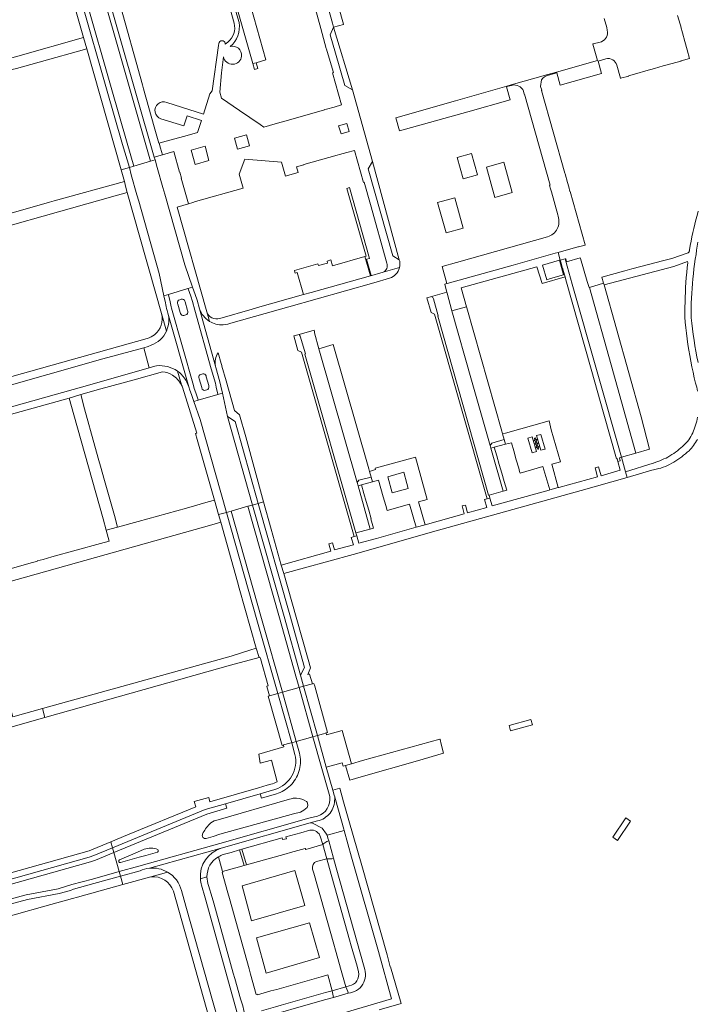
# Model space of a CAD drawing. Extents: x 146402 to 164798, y 455483 to 464134.
# Tile 495 of 575: x 156778 to 157006, y 462753 to 463084. Entities that reach past the tile are written whole.
import ezdxf

# ---------------------------------------------------------------- set-up
doc = ezdxf.new("R2010")
doc.units = 0
doc.header["$LTSCALE"] = 0.2
for name, color, linetype, lineweight in [('B-XX-VH-VERHARDING_ASFALT-GV', 252, 'CONTINUOUS', 18), ('B-XX-VH-VERHARDING_BETONSTRAATSTEEN-GV', 252, 'CONTINUOUS', 18), ('B-XX-VH-VERHARDING_TEGEL-GV', 252, 'CONTINUOUS', 18), ('B-XX-VH-VERHARDING_TEGEL_RUBBER-GV', 252, 'CONTINUOUS', 18)]:
    doc.layers.add(name, color=color, linetype=linetype, lineweight=lineweight)

msp = doc.modelspace()

# ---------------------------------------------------------------- linework, layer by layer
at = {"layer": 'B-XX-VH-VERHARDING_ASFALT-GV'}
for points in [[(156789.715, 463129.77), (156789.734, 463129.696), (156791.616, 463122.483), (156800.626, 463090.212), (156808.979, 463060.911), (156814.368, 463042.164), (156816.614, 463034.489), (156822.175, 463036.124), (156822.171, 463036.137), (156810.297, 463077.675), (156797.401, 463122.868), (156793.505, 463137.931), (156790.725, 463147.446), (156788.505, 463155.468), (156787.955, 463157.391), (156782.217, 463155.767), (156784.187, 463148.81), (156786.972, 463139.004), (156786.992, 463138.932), (156789.696, 463129.844)], [(156889.908, 463060.081), (156883.547, 463081.159), (156882.484, 463078.588), (156884.262, 463072.408), (156887.313, 463061.515)], [(156905.621, 463003.077), (156896.642, 463036.082), (156895.193, 463033.59), (156903.426, 463004.374)], [(156901.044, 462920.689), (156901.532, 462918.992), (156909.08, 462921.04), (156911.27, 462913.33), (156914.24, 462914.14), (156912.01, 462921.85), (156915.01, 462922.7), (156911, 462936.91), (156897.49, 462933.21), (156897.59, 462932.68), (156896.577, 462932.354), (156895.625, 462932.049), (156896.167, 462930.165), (156896.616, 462928.602), (156898.603, 462929.173), (156899.431, 462926.294), (156900.222, 462923.546)], [(156903.23, 462924.93), (156901.72, 462930.3), (156907.1, 462931.78), (156908.128, 462928.054), (156908.59, 462926.38), (156905.646, 462925.584)], [(156871.998, 462859.541), (156870.932, 462863.339), (156865.445, 462882.935), (156854.834, 462920.361), (156849.206, 462918.765), (156859.644, 462881.895), (156866.398, 462857.969)], [(156871.998, 462859.541), (156873.538, 462859.973), (156872.473, 462863.771), (156866.985, 462883.369), (156856.374, 462920.797), (156854.834, 462920.361), (156865.445, 462882.935), (156870.932, 462863.339)], [(156864.858, 462857.537), (156866.398, 462857.969), (156859.644, 462881.895), (156849.206, 462918.765), (156847.667, 462918.329), (156858.104, 462881.46)], [(156876.624, 462843.049), (156871.998, 462859.541), (156866.398, 462857.969), (156871.057, 462841.468)], [(156847.372, 462820.601), (156840.506, 462818.614), (156809.486, 462805.791), (156809.917, 462804.238), (156841.035, 462817.101), (156847.816, 462819.063)], [(156809.917, 462804.238), (156809.486, 462805.791), (156803.122, 462803.16), (156801.56, 462802.62), (156716.19, 462778.597), (156709.411, 462776.691), (156709.838, 462775.149), (156716.623, 462777.057), (156802.038, 462801.092), (156803.69, 462801.663)], [(156709.838, 462775.149), (156711.097, 462770.617), (156718.381, 462772.639), (156725.634, 462774.685), (156751.923, 462782.02), (156753.871, 462782.658), (156757.816, 462783.672), (156759.853, 462784.266), (156769.972, 462787.104), (156771.716, 462787.617), (156780.531, 462790.053), (156791.17, 462792.027), (156795.771, 462793.437), (156802.74, 462795.314), (156811.704, 462797.802), (156809.917, 462804.238), (156803.69, 462801.663), (156802.038, 462801.092), (156716.623, 462777.057)]]:
    msp.add_lwpolyline(points, close=True, dxfattribs=at)
for points in [[(156823.71, 463036.576), (156823.449, 463037.49), (156811.835, 463078.114), (156798.94, 463123.307), (156798.472, 463130.71), (156797.935, 463137.361), (156794.324, 463150.351), (156790.043, 463155.908), (156789.494, 463157.827), (156787.955, 463157.391), (156788.505, 463155.468), (156790.725, 463147.446)], [(156793.505, 463137.931), (156797.401, 463122.868), (156810.297, 463077.675), (156822.171, 463036.137), (156822.175, 463036.124), (156823.71, 463036.576)], [(156799.086, 463089.777), (156807.441, 463060.471), (156812.831, 463041.718), (156815.079, 463034.038), (156816.614, 463034.489), (156814.368, 463042.164), (156808.979, 463060.911), (156800.626, 463090.212)], [(157005.876, 463019.346), (157005.471, 463017.925), (157005.085, 463016.498), (157004.719, 463015.066), (157004.371, 463013.629), (157004.043, 463012.188), (157003.734, 463010.742), (157003.445, 463009.293), (157003.175, 463007.839), (157002.924, 463006.382), (157002.931, 463006.228), (157002.915, 463006.073), (157002.878, 463005.923), (157002.819, 463005.779), (157002.741, 463005.645), (157002.645, 463005.524), (157002.532, 463005.417), (156996.984, 463003.526), (156996.076, 463003.287), (156996.065, 463003.325), (156995.274, 463003.099), (156994.311, 463002.825), (156983.564, 463000), (156981.274, 462999.398), (156973.544, 462997.279), (156974.134, 462995.19), (156974.269, 462994.713), (156997.709, 463000.875), (157002.252, 463002.517), (157002.316, 463002.48), (157002.385, 463002.102), (157002.191, 463000.45), (157002.019, 462998.795), (157001.868, 462997.138), (157001.737, 462995.48), (157001.628, 462993.82), (157001.541, 462992.159), (157001.474, 462990.497), (157001.429, 462988.834), (157001.404, 462987.17), (157001.402, 462985.507), (157001.42, 462983.843), (157001.459, 462982.18), (157001.669, 462980.298), (157001.9, 462978.418), (157002.154, 462976.541), (157002.43, 462974.667), (157002.728, 462972.796), (157003.048, 462970.929), (157003.391, 462969.066), (157003.755, 462967.207), (157004.141, 462965.353), (157004.55, 462963.503), (157004.98, 462961.659), (157005.177, 462961.007), (157005.355, 462960.35), (157005.514, 462959.688), (157005.653, 462959.021)], [(157005.809, 462968.652), (157005.438, 462970.514), (157005.089, 462972.38), (157004.761, 462974.25), (157004.456, 462976.124), (157004.173, 462978.002), (157003.913, 462979.883), (157003.674, 462981.766), (157003.458, 462983.653), (157003.463, 462985.291), (157003.489, 462986.929), (157003.535, 462988.567), (157003.602, 462990.204), (157003.689, 462991.84), (157003.797, 462993.474), (157003.925, 462995.108), (157004.073, 462996.739), (157004.242, 462998.369), (157004.432, 462999.996), (157004.642, 463001.621), (157004.872, 463003.243), (157005.122, 463004.862), (157005.309, 463006.251), (157005.517, 463007.637), (157005.746, 463009.02)], [(156829.221, 462986.791), (156836.551, 462960.875), (156836.87, 462959.868), (156837.384, 462958.388), (156838.175, 462956.118), (156838.209, 462956.022), (156844.741, 462957.866), (156844.72, 462957.965), (156844.209, 462960.327), (156843.925, 462961.718), (156842.562, 462966.521), (156837.063, 462986.171), (156836.265, 462989.061), (156835.683, 462990.887), (156834.753, 462993.354), (156834.725, 462993.436), (156828.216, 462991.483), (156828.242, 462991.363), (156828.78, 462988.954)], [(156843.989, 462967.381), (156838.604, 462986.599), (156837.799, 462989.517), (156837.195, 462991.412), (156836.259, 462993.896), (156834.725, 462993.436), (156834.753, 462993.354), (156835.683, 462990.887), (156836.265, 462989.061), (156837.063, 462986.171), (156842.562, 462966.521), (156843.925, 462961.718), (156844.209, 462960.327), (156844.72, 462957.965), (156844.741, 462957.866), (156846.284, 462958.302), (156845.775, 462960.656), (156845.481, 462962.097), (156844.102, 462966.955)], [(156828.78, 462988.954), (156828.242, 462991.363), (156828.216, 462991.483), (156826.679, 462991.022), (156827.203, 462988.676)], [(156831.968, 462989.689), (156832.495, 462989.816)], [(156833.71, 462989.144), (156833.771, 462988.929), (156834.57, 462986.11)], [(156827.765, 462986.071), (156827.999, 462985.19), (156828.001, 462985.183), (156835.011, 462960.438)], [(156835.011, 462960.438), (156835.016, 462960.422), (156835.018, 462960.415), (156835.352, 462959.363), (156835.873, 462957.863), (156836.666, 462955.586), (156838.209, 462956.022), (156838.175, 462956.118), (156837.384, 462958.388), (156836.87, 462959.868), (156836.551, 462960.875), (156829.221, 462986.791)], [(156832.26, 462985.004), (156832.143, 462985.412), (156831.343, 462988.208), (156831.285, 462988.412)], [(156834.57, 462986.11), (156834.662, 462985.785)], [(156834.003, 462984.557), (156833.344, 462984.414)], [(156742.027, 462951.643), (156743.916, 462944.977), (156753.222, 462947.588), (156753.262, 462947.601), (156769.842, 462952.181), (156802.617, 462961.375), (156821.764, 462966.869), (156819.911, 462973.589), (156806.206, 462969.809), (156751.562, 462954.321)], [(156844.028, 462967.24), (156843.989, 462967.381)], [(156839.39, 462960.082), (156839.339, 462960.26), (156838.525, 462963.107), (156838.399, 462963.547)], [(156839.057, 462964.632), (156839.691, 462964.778)], [(156840.792, 462964.155), (156840.894, 462963.792), (156841.697, 462960.945), (156841.769, 462960.691)], [(156841.032, 462959.419), (156840.593, 462959.285)], [(157005.651, 462950.223), (157005.512, 462949.556), (157005.353, 462948.894), (157005.174, 462948.237), (157004.976, 462947.586), (157004.76, 462946.94), (157004.524, 462946.301), (157004.27, 462945.67), (157003.997, 462945.046), (157003.706, 462944.43), (157003.396, 462943.824), (157003.07, 462943.226), (157002.725, 462942.639), (157002.216, 462942.079), (157001.691, 462941.532), (157001.152, 462941), (157000.599, 462940.482), (157000.033, 462939.98), (156999.453, 462939.492), (156998.861, 462939.02), (156998.256, 462938.564), (156997.639, 462938.124), (156997.011, 462937.701), (156996.372, 462937.295), (156995.722, 462936.905), (156995.062, 462936.534), (156994.37, 462936.257), (156993.67, 462935.969), (156992.941, 462935.67), (156992.316, 462935.41), (156991.638, 462935.145), (156990.916, 462934.875), (156990.757, 462934.829), (156981.507, 462931.925), (156982.064, 462930.029), (156990.356, 462932.467)], [(156991.293, 462932.751), (156991.809, 462932.85), (156992.634, 462933.034), (156993.349, 462933.21), (156994.108, 462933.458), (156994.834, 462933.718), (156995.554, 462934.064), (156996.266, 462934.429), (156996.968, 462934.811), (156997.66, 462935.212), (156998.342, 462935.63), (156999.013, 462936.065), (156999.672, 462936.518), (157000.319, 462936.987), (157000.954, 462937.472), (157001.577, 462937.974), (157002.186, 462938.492), (157002.782, 462939.025), (157003.188, 462939.451), (157003.579, 462939.892), (157003.954, 462940.345), (157004.313, 462940.812), (157004.655, 462941.291), (157004.981, 462941.781), (157005.289, 462942.283), (157005.58, 462942.795)], [(156883.325, 462825.122), (156881.142, 462832.869), (156878.163, 462843.487), (156876.624, 462843.049), (156879.602, 462832.436), (156882.268, 462822.975)], [(156882.268, 462822.975), (156879.602, 462832.436), (156876.624, 462843.049), (156871.057, 462841.468), (156872.167, 462837.539), (156872.306, 462836.86), (156872.404, 462836.174), (156872.461, 462835.484), (156872.476, 462834.791), (156872.45, 462834.099), (156872.383, 462833.409), (156872.274, 462832.725), (156872.124, 462832.049), (156871.934, 462831.382), (156871.705, 462830.728), (156871.436, 462830.09), (156871.13, 462829.468), (156870.788, 462828.866), (156870.409, 462828.285), (156869.997, 462827.729), (156869.552, 462827.198), (156869.076, 462826.694), (156868.571, 462826.22), (156868.038, 462825.777), (156867.48, 462825.367), (156866.898, 462824.991), (156866.295, 462824.651), (156865.672, 462824.347), (156865.032, 462824.082), (156864.386, 462823.857), (156859.42, 462822.421), (156858.976, 462823.958), (156847.372, 462820.601), (156847.816, 462819.063), (156841.035, 462817.101), (156809.917, 462804.238), (156811.704, 462797.802)], [(156858.976, 462823.958), (156859.42, 462822.421), (156864.386, 462823.857), (156865.032, 462824.082), (156865.672, 462824.347), (156866.295, 462824.651), (156866.898, 462824.991), (156867.48, 462825.367), (156868.038, 462825.777), (156868.571, 462826.22), (156869.076, 462826.694), (156869.552, 462827.198), (156869.997, 462827.729), (156870.409, 462828.285), (156870.788, 462828.866), (156871.13, 462829.468), (156871.436, 462830.09), (156871.705, 462830.728), (156871.934, 462831.382), (156872.124, 462832.049), (156872.274, 462832.725), (156872.383, 462833.409), (156872.45, 462834.099), (156872.476, 462834.791), (156872.461, 462835.484), (156872.404, 462836.174), (156872.306, 462836.86), (156872.167, 462837.539), (156871.057, 462841.468), (156869.518, 462841.031), (156870.617, 462837.139)], [(156821.786, 462798.942), (156845.89, 462805.65), (156875.712, 462814.156), (156878.163, 462814.794), (156878.777, 462814.961), (156879.374, 462815.18), (156879.951, 462815.45), (156880.502, 462815.768), (156881.024, 462816.132), (156881.513, 462816.539), (156881.965, 462816.987), (156882.378, 462817.471), (156882.747, 462817.99), (156883.07, 462818.538), (156883.346, 462819.112), (156883.571, 462819.707), (156883.744, 462820.319), (156883.864, 462820.944), (156883.931, 462821.577), (156883.943, 462822.213), (156883.956, 462822.906), (156883.802, 462823.48), (156883.325, 462825.122)], [(156863.919, 462825.388), (156858.976, 462823.958)], [(156844.136, 462814.965), (156868.796, 462822.12)], [(156874.845, 462820.765), (156874.934, 462820.036), (156874.676, 462819.281)], [(156872.502, 462817.78), (156870.185, 462817.177), (156845.482, 462810.344), (156843.196, 462809.626), (156840.835, 462808.957)], [(156811.704, 462797.802), (156818.242, 462799.617), (156845.456, 462807.19), (156875.291, 462815.7), (156878.181, 462816.453)], [(156878.181, 462816.453), (156875.291, 462815.7), (156845.456, 462807.19), (156818.242, 462799.617), (156811.704, 462797.802), (156812.131, 462796.26), (156818.67, 462798.075)], [(156811.743, 462801.788), (156817.769, 462804.37)], [(156824.501, 462804.325), (156820.653, 462803.245), (156818.351, 462802.613), (156812.158, 462800.823)], [(156817.769, 462804.37), (156820.085, 462805.334)], [(156772.155, 462786.079), (156780.891, 462788.492), (156791.526, 462790.466), (156795.381, 462791.513), (156796.307, 462791.924), (156803.162, 462793.771), (156812.131, 462796.26), (156811.704, 462797.802), (156802.74, 462795.314), (156795.771, 462793.437), (156791.17, 462792.027), (156780.531, 462790.053), (156771.716, 462787.617)]]:
    msp.add_lwpolyline(points, dxfattribs=at)
for points in [[(156827.203, 462988.676, 0.0407014), (156827.765, 462986.071)], [(156828.78, 462988.954, 0.0374919), (156829.221, 462986.791)], [(156829.221, 462986.791, -0.0374919), (156828.78, 462988.954)], [(156831.285, 462988.412, -0.4080997), (156831.968, 462989.689)], [(156832.495, 462989.816, -0.4149), (156833.71, 462989.144)], [(156834.662, 462985.785, -0.3556889), (156834.003, 462984.557)], [(156833.344, 462984.414, -0.358251), (156832.26, 462985.004)], [(156844.102, 462966.955, -0.0288581), (156844.028, 462967.24)], [(156838.399, 462963.547, -0.36667), (156839.057, 462964.632)], [(156839.691, 462964.778, -0.3422894), (156840.792, 462964.155)], [(156840.593, 462959.285, -0.4310989), (156839.39, 462960.082)], [(156841.769, 462960.691, -0.409636), (156841.032, 462959.419)], [(156990.356, 462932.467, 0.0061609), (156991.293, 462932.751)], [(156870.617, 462837.139, -0.3918238), (156863.919, 462825.388)], [(156868.796, 462822.12, -0.0707623), (156871.186, 462822.505)], [(156871.186, 462822.505, -0.126645), (156874.44, 462821.307)], [(156874.44, 462821.307, -0.2754939), (156874.845, 462820.765)], [(156878.181, 462816.453, 0.3776839), (156882.268, 462822.975)], [(156882.268, 462822.975, -0.3776839), (156878.181, 462816.453)], [(156874.676, 462819.281, -0.0509207), (156872.502, 462817.78)], [(156839.665, 462810.418, -0.0864449), (156841.95, 462813.757)], [(156841.95, 462813.757, -0.1645026), (156844.136, 462814.965)], [(156840.835, 462808.957, -0.6738426), (156839.665, 462810.418)], [(156820.085, 462805.334, -0.1760004), (156824.602, 462805.247)], [(156824.602, 462805.247, -0.5108936), (156824.501, 462804.325)], [(156812.158, 462800.823, -0.8882506), (156811.743, 462801.788)], [(156818.67, 462798.075, -0.0811611), (156821.786, 462798.942)]]:
    msp.add_lwpolyline(points, format="xyb", dxfattribs=at)
at = {"layer": 'B-XX-VH-VERHARDING_BETONSTRAATSTEEN-GV'}
for points in [[(156883.547, 463081.159), (156886.954, 463082.043), (156886.849, 463082.104), (156885.277, 463088.017), (156884.905, 463089.218), (156881.619, 463088.341), (156881.913, 463087.247), (156883.212, 463082.408)], [(156870.442, 462999.523), (156870.485, 462999.377), (156870.719, 462998.586), (156871.383, 462998.774), (156873.506, 462991.397), (156876.085, 462992.123), (156896.003, 462997.705), (156894.096, 463004.161), (156883.229, 463001.082), (156882.685, 463003.01), (156881.386, 463002.64), (156881.572, 463001.987), (156878.511, 463001.116), (156878.337, 463001.772)], [(156984.966, 462938.249), (156976.61, 462967.83), (156969.367, 462993.794), (156969.264, 462993.764), (156968.591, 462995.823), (156966.377, 463003.533), (156966.321, 463003.73), (156961.739, 463002.428), (156961.45, 463003.412), (156961.276, 463003.364), (156961.477, 463002.621), (156961.593, 463002.192), (156961.953, 463000.904), (156963.628, 462994.906), (156980.082, 462936.825)], [(156969.367, 462993.794), (156976.61, 462967.83), (156984.966, 462938.249), (156989.531, 462939.58), (156986.755, 462950.338), (156974.269, 462994.713), (156974.134, 462995.19), (156969.403, 462993.805)], [(156928.158, 462987.267), (156923.229, 462985.931), (156929.836, 462962.657), (156936.076, 462940.813), (156936.591, 462941.552), (156940.774, 462942.779), (156940.24, 462944.663), (156939.987, 462945.553), (156928.251, 462986.937)], [(156878.68, 462973.197), (156891.472, 462928.381), (156892.015, 462929.087), (156896.167, 462930.165), (156895.625, 462932.049), (156895.377, 462932.913), (156883.432, 462974.684)], [(156856.374, 462920.797), (156858.313, 462921.347), (156850.557, 462948.769), (156847.968, 462950.447)], [(156938.274, 462937.27), (156937.407, 462940.202), (156936.326, 462939.923), (156940.402, 462925.458), (156941.657, 462925.829), (156940.817, 462928.672), (156939.976, 462931.515), (156939.139, 462934.344)], [(156895.368, 462919.04), (156894.532, 462921.945), (156893.744, 462924.686), (156892.923, 462927.539), (156891.794, 462927.222), (156895.853, 462912.754), (156896.997, 462913.042), (156896.09, 462916.195), (156896.179, 462916.22)], [(156858.313, 462921.347), (156856.374, 462920.797), (156866.985, 462883.369), (156872.473, 462863.771), (156873.873, 462866.257), (156868.9, 462883.915)], [(156892.795, 462829.619), (156911.733, 462835.031), (156920.489, 462837.508), (156919.677, 462840.554), (156919.278, 462842.105), (156919.246, 462842.23), (156893.241, 462835.035), (156889.539, 462833.971), (156887.519, 462833.375), (156888.978, 462828.526)], [(156883.578, 462802.278), (156881.94, 462808.092), (156881.355, 462807.942), (156880.308, 462807.199), (156879.937, 462806.936), (156881.264, 462802.128), (156882.983, 462802.111)], [(156873.987, 462786.487), (156856.059, 462781.329), (156852.876, 462793.07), (156870.624, 462798.14)], [(156857.682, 462775.593), (156875.519, 462780.662), (156878.852, 462768.98), (156860.983, 462763.792)], [(156888.48, 462757.045), (156888.351, 462757.556), (156887.712, 462759.142), (156883.114, 462757.837), (156883.39, 462756.187), (156883.546, 462755.604)]]:
    msp.add_lwpolyline(points, close=True, dxfattribs=at)
for points in [[(156994.144, 463068.101), (156997.088, 463068.925), (157000.032, 463069.75), (157000.125, 463069.775), (157002.976, 463070.574), (157002.179, 463073.467), (157001.381, 463076.362), (157000.583, 463079.256), (157000.034, 463081.248), (156999.98, 463081.446), (156999.772, 463082.147), (156998.916, 463085.026)], [(156974.358, 463084.076), (156975.206, 463081.042), (156975.363, 463080.079)], [(156973.367, 463076.213), (156972.923, 463076.088), (156970.63, 463075.494), (156970.501, 463075.458), (156972.072, 463069.91), (156958.314, 463066.01), (156955.447, 463065.197), (156943.123, 463061.739), (156941.681, 463061.325), (156924.414, 463056.368), (156904.446, 463050.71), (156905.673, 463046.298), (156928.601, 463052.765), (156942.807, 463056.769), (156941.604, 463061.09), (156942.163, 463061.27), (156943.331, 463061.6)], [(156955.602, 463065.037), (156958.397, 463065.821), (156959.531, 463061.627), (156973.435, 463065.544), (156972.256, 463069.729), (156974.895, 463070.471)], [(156978.547, 463068.355), (156979.76, 463064.026), (156979.782, 463063.947), (156979.845, 463063.964), (156982.539, 463064.67), (156982.495, 463064.839), (156985.312, 463065.628), (156988.256, 463066.452), (156991.2, 463067.277), (156994.144, 463068.101)], [(156955.337, 463010.762), (156942.197, 463007.065), (156924.755, 463002.183), (156920.019, 463000.865), (156919.956, 463000.861), (156921.584, 462995.069), (156921.61, 462995.076), (156943.849, 463001.311), (156957.912, 463005.252), (156958.868, 463005.521), (156965.484, 463007.381), (156965.736, 463007.452), (156967.937, 463008.03), (156967.965, 463008.038), (156967.95, 463008.092), (156962.886, 463026.009), (156962.848, 463025.998), (156962.445, 463027.513), (156962.023, 463028.959), (156961.196, 463031.926), (156961.213, 463031.931), (156961.151, 463032.15), (156953.304, 463059.912), (156953.359, 463059.929), (156952.958, 463061.241), (156953.293, 463063.495)], [(156947.253, 463059.597), (156947.535, 463058.59), (156947.641, 463058.622), (156956.252, 463028.158), (156955.962, 463028.158), (156956.198, 463027.253), (156956.602, 463025.838), (156958.735, 463018.135), (156958.864, 463017.667)], [(156940.402, 462925.458), (156936.326, 462939.923), (156936.076, 462940.813), (156929.836, 462962.657), (156923.229, 462985.931), (156921.64, 462991.876), (156921.588, 462992.177), (156921.562, 462992.17), (156916.832, 462990.832), (156916.536, 462990.748)], [(156917.06, 462990), (156918.624, 462984.264), (156918.532, 462984.116), (156935.532, 462924.092), (156935.732, 462924.148), (156940.402, 462925.458)], [(156877.116, 462979.49), (156871.995, 462978.051), (156872.394, 462977.476), (156874.133, 462971.47), (156873.983, 462971.382), (156891.044, 462911.476), (156895.853, 462912.754), (156891.794, 462927.222), (156891.472, 462928.381), (156878.68, 462973.197), (156877.198, 462978.555)], [(156881.264, 462802.128), (156879.937, 462806.936), (156874.224, 462805.283), (156874.097, 462805.59), (156869.18, 462804.232), (156867.717, 462803.824), (156854.378, 462800.068), (156853.628, 462799.831), (156850.753, 462799.023), (156846.377, 462797.81), (156845.001, 462802.798), (156846.371, 462797.808), (156846.432, 462797.588), (156846.26, 462797.541), (156848.159, 462790.684), (156848.694, 462788.757), (156855.216, 462765.239), (156855.756, 462763.374), (156857.636, 462756.58), (156857.964, 462756.687), (156858.01, 462756.455), (156862.558, 462757.757), (156864.541, 462758.233), (156879.443, 462762.516), (156881.65, 462763.144), (156883.114, 462757.837), (156887.712, 462759.142), (156886.09, 462764.634), (156884.171, 462771.464), (156883.618, 462773.44), (156876.914, 462797.34), (156876.907, 462797.338), (156876.55, 462798.666)], [(156877.897, 462801.2), (156881.264, 462802.128)]]:
    msp.add_lwpolyline(points, dxfattribs=at)
for points in [[(156975.363, 463080.079, -0.3821929), (156973.367, 463076.213)], [(156974.895, 463070.471, -0.4254726), (156978.547, 463068.355)], [(156953.293, 463063.495, -0.1871942), (156955.602, 463065.037)], [(156943.331, 463061.6, -0.3991076), (156947.253, 463059.597)], [(156958.864, 463017.667, -0.4256213), (156955.337, 463010.762)], [(156916.536, 462990.748, -0.0661999), (156917.06, 462990)], [(156877.198, 462978.555, -0.0599013), (156877.116, 462979.49)], [(156876.55, 462798.666, -0.4084164), (156877.897, 462801.2)]]:
    msp.add_lwpolyline(points, format="xyb", dxfattribs=at)
at = {"layer": 'B-XX-VH-VERHARDING_TEGEL-GV'}
for points in [[(156790.043, 463155.908), (156794.324, 463150.351), (156797.935, 463137.361), (156798.472, 463130.71), (156798.94, 463123.307), (156811.835, 463078.114), (156823.449, 463037.49), (156826.163, 463038.288), (156825.476, 463040.57), (156825.046, 463042.148), (156825.036, 463042.186), (156825.022, 463042.223), (156823.424, 463047.707), (156819.865, 463060.45), (156819.49, 463061.798), (156811.604, 463090.269), (156810.041, 463095.706), (156821.764, 463098.905), (156843.072, 463104.705), (156842.318, 463107.475)], [(156851.864, 463082.637), (156851.181, 463085.226), (156848.156, 463096.096), (156848.332, 463096.132), (156848.326, 463096.156), (156848.696, 463096.257), (156846.218, 463105.535), (156844.001, 463104.958), (156850.267, 463082.48)], [(156877.457, 463087.186), (156879.269, 463080.669), (156881.119, 463074.011), (156881.183, 463073.786), (156881.427, 463072.932), (156883.493, 463065.874), (156883.191, 463065.776), (156886.227, 463055.019), (156883.716, 463054.325), (156881.216, 463053.63), (156880.598, 463053.451), (156880.472, 463053.415), (156880.492, 463053.344), (156869.269, 463050.15), (156864.006, 463048.716), (156860.235, 463047.614), (156858.99, 463048.423), (156852.038, 463053.181), (156845.988, 463057.33), (156845.441, 463059.302), (156845.942, 463065.824), (156846.634, 463071.203)], [(156905.76, 463002.628), (156905.621, 463003.077), (156903.426, 463004.374), (156895.193, 463033.59), (156896.642, 463036.082), (156889.908, 463060.081), (156887.313, 463061.515), (156884.262, 463072.408), (156882.484, 463078.588), (156883.547, 463081.159), (156883.212, 463082.408), (156881.913, 463087.247)], [(156845.073, 463075.667), (156844.943, 463074.966), (156842.868, 463059.799), (156842.118, 463058.792), (156839.917, 463051.975), (156827.618, 463055.894)], [(156848.146, 463076.069), (156847.187, 463075.378), (156847.24, 463075.726)], [(156825.636, 463050.405), (156833.396, 463048.007), (156834.489, 463051.35), (156839.244, 463049.778), (156837.922, 463045.779), (156834.462, 463044.804), (156825.022, 463042.223), (156825.036, 463042.186), (156825.046, 463042.148), (156825.476, 463040.57), (156826.163, 463038.288), (156830.048, 463039.359), (156831.945, 463032.493), (156831.963, 463032.499), (156832.526, 463030.48), (156832.509, 463030.475), (156834.927, 463021.88), (156836.361, 463022.319), (156837.249, 463022.591), (156853.228, 463027.146), (156851.901, 463031.853), (156853.837, 463036.795), (156866.162, 463035.81), (156867.415, 463031.174), (156868.159, 463031.379)], [(156841.944, 462982.422), (156841.476, 462984.072), (156841.039, 462985.602), (156831.097, 463020.761), (156834.927, 463021.88), (156832.509, 463030.475), (156832.526, 463030.48), (156831.963, 463032.499), (156831.945, 463032.493), (156830.048, 463039.359), (156826.163, 463038.288), (156823.449, 463037.49), (156823.71, 463036.576), (156824.424, 463034.068), (156826.317, 463027.357), (156826.97, 463025.085)], [(156868.159, 463031.379), (156871.663, 463032.342), (156871.127, 463034.234), (156873.57, 463034.937), (156873.579, 463035.006), (156884.812, 463038.188), (156885.603, 463038.426), (156888.064, 463039.039), (156890.586, 463039.762), (156893.64, 463029.001), (156893.801, 463029.062), (156895.92, 463021.635), (156901.415, 463001.931)], [(156827.203, 462988.676), (156826.679, 462991.022), (156825.092, 462998.462), (156818.258, 463022.69), (156817.627, 463024.831), (156815.74, 463031.551), (156815.079, 463034.038), (156812.302, 463033.221), (156813.41, 463029.301), (156813.904, 463027.289), (156814.299, 463025.681), (156820.698, 463003.216), (156821.163, 463001.593), (156821.62, 463000), (156825.866, 462985.035), (156827.529, 462979.168)], [(156731.225, 463001.72), (156733.03, 463002.731), (156752.426, 463008.165), (156810.284, 463024.544), (156814.299, 463025.681), (156813.904, 463027.289), (156813.41, 463029.301), (156789.877, 463022.803), (156788.324, 463022.367), (156766.69, 463016.311)], [(156826.97, 463025.085), (156833.678, 463001.408), (156836.259, 462993.896), (156837.195, 462991.412), (156837.799, 462989.517), (156838.604, 462986.599)], [(156899.428, 462998.704), (156896.388, 462997.838), (156896.188, 462997.757), (156894.593, 463003.287), (156895.663, 463003.541), (156888.915, 463027.313), (156887.997, 463027.045), (156894.464, 463004.265), (156894.096, 463004.161), (156896.003, 462997.705), (156876.085, 462992.123), (156873.506, 462991.397), (156858.106, 462987.038), (156856.218, 462986.464), (156845.421, 462983.399)], [(156900.212, 462998.929), (156905.695, 463000.49)], [(156905.695, 463000.49), (156900.212, 462998.929)], [(156846.494, 462981.256), (156847.318, 462981.358), (156848.134, 462981.507), (156849.064, 462981.771), (156868.581, 462987.303), (156897.032, 462995.346), (156902.372, 462996.857)], [(156916.536, 462990.748), (156914.874, 462990.279), (156916.255, 462985.413), (156917.472, 462984.786), (156935.045, 462922.857), (156936.018, 462923.128), (156935.732, 462924.148)], [(156935.732, 462924.148), (156935.532, 462924.092), (156918.532, 462984.116), (156918.624, 462984.264), (156917.06, 462990)], [(156828.001, 462985.183), (156827.999, 462985.19), (156827.765, 462986.071)], [(156841.039, 462985.602), (156841.476, 462984.072), (156841.944, 462982.422)], [(156827.529, 462979.168), (156825.866, 462985.035)], [(156821.062, 462976.678), (156750.12, 462956.749), (156749.417, 462956.552)], [(156751.562, 462954.321), (156806.206, 462969.809), (156819.911, 462973.589), (156821.44, 462974.025), (156822.39, 462974.381)], [(156846.068, 462967.645), (156845.896, 462968.229), (156844.821, 462971.888)], [(156749.4, 462944.375), (156754.005, 462945.24), (156770.766, 462949.941), (156772.748, 462950.495), (156794.935, 462956.651), (156798.761, 462957.852), (156805.566, 462959.738), (156816.721, 462962.829), (156826.24, 462965.53)], [(156821.764, 462966.869), (156802.617, 462961.375), (156769.842, 462952.181), (156753.262, 462947.601), (156753.222, 462947.588)], [(156824.212, 462967.493), (156823.669, 462967.386), (156821.764, 462966.869)], [(156832.534, 462961.137), (156831.195, 462965.718)], [(156831.195, 462965.718), (156832.534, 462961.137), (156832.575, 462961.057)], [(156843.989, 462967.381), (156844.028, 462967.24)], [(156844.102, 462966.955), (156845.481, 462962.097), (156845.775, 462960.656), (156846.284, 462958.302), (156847.968, 462950.447), (156850.557, 462948.769), (156858.313, 462921.347), (156860.049, 462921.839), (156860.116, 462921.858), (156854.139, 462943.675), (156852.064, 462951.056), (156850.377, 462952.487), (156847.517, 462962.47), (156846.094, 462967.439)], [(156832.914, 462960.289), (156835.61, 462951.774), (156837.746, 462944.885), (156837.253, 462944.762), (156837.82, 462942.762)], [(156837.82, 462942.762), (156843.585, 462922.446), (156845.009, 462917.575), (156847.667, 462918.329), (156838.853, 462949.464), (156836.666, 462955.586), (156835.873, 462957.863), (156835.352, 462959.363), (156835.018, 462960.415), (156835.016, 462960.422), (156835.011, 462960.438)], [(156870.617, 462837.139), (156869.518, 462841.031), (156869.513, 462841.03), (156868.868, 462840.852), (156866.83, 462840.293), (156866.747, 462840.266), (156866.897, 462839.629), (156858.549, 462837.183), (156858.9, 462834.2), (156862.763, 462835.254), (156864.668, 462827.918)], [(156862.494, 462827.145), (156861.354, 462826.813), (156858.417, 462825.96), (156842.11, 462821.219), (156841.696, 462822.725), (156836.852, 462821.332), (156837.325, 462819.521), (156814.503, 462810.139), (156808.916, 462807.842)], [(156808.916, 462807.842), (156809.486, 462805.791), (156840.506, 462818.614), (156847.372, 462820.601), (156858.976, 462823.958), (156863.919, 462825.388)], [(156898.866, 462751.39), (156906.219, 462753.594), (156902.697, 462765.878), (156902.55, 462765.838), (156901.549, 462769.856), (156892.996, 462799.869), (156888.642, 462814.936), (156886.898, 462821.193), (156885.623, 462825.77), (156883.325, 462825.122), (156883.802, 462823.48), (156883.956, 462822.906), (156884.21, 462821.96), (156887.019, 462812.026), (156887.134, 462811.608), (156889.623, 462802.675), (156898.585, 462770.988), (156902.995, 462755.124), (156881.4, 462748.723)], [(156879.185, 462809.345), (156879.937, 462806.936), (156880.308, 462807.199), (156881.355, 462807.942), (156881.94, 462808.092), (156881.669, 462809.079), (156881.37, 462809.998), (156881.194, 462810.355), (156879.781, 462812.333), (156876.512, 462814.017), (156875.712, 462814.156), (156845.89, 462805.65)], [(156846.59, 462803.547), (156849.262, 462804.265), (156852.056, 462805.132), (156852.793, 462805.341), (156866.351, 462809.101), (156866.447, 462808.6), (156867.767, 462808.833), (156867.585, 462809.48), (156872.611, 462810.869), (156875.632, 462811.701)], [(156893.796, 462765.703), (156884.48, 462799.125), (156883.578, 462802.278), (156882.983, 462802.111), (156881.264, 462802.128), (156882.157, 462798.87), (156888.916, 462774.905), (156889.429, 462772.955), (156891.464, 462766.087), (156891.886, 462764.189)], [(156818.67, 462798.075), (156812.131, 462796.26), (156812.903, 462793.48), (156822.306, 462796.08), (156822.312, 462796.082), (156827.541, 462797.528), (156827.916, 462797.632)], [(156827.916, 462797.632), (156827.541, 462797.528), (156822.312, 462796.082)], [(156720.104, 462767.419), (156786.731, 462786.24), (156796.038, 462788.815), (156797.651, 462789.261), (156812.903, 462793.48), (156812.131, 462796.26), (156803.162, 462793.771), (156796.307, 462791.924), (156795.381, 462791.513), (156791.526, 462790.466), (156780.891, 462788.492), (156772.155, 462786.079)], [(156838.908, 462795.389), (156841.109, 462796.031)], [(156841.109, 462796.031), (156838.908, 462795.389)], [(156829.841, 462791.222), (156841.812, 462748.691), (156842.47, 462745.504)], [(156844.829, 462747.935), (156843.231, 462753.779), (156834.003, 462786.196), (156832.562, 462791.428)], [(156839.331, 462793.208), (156840.51, 462789.017), (156851.37, 462750.013)], [(156854.16, 462748.101), (156853.107, 462752.794), (156852.388, 462755.091), (156850.442, 462761.926), (156849.944, 462763.746), (156843.386, 462787.224), (156842.848, 462789.15), (156841.579, 462793.163)], [(156857.18, 462748.094), (156880.553, 462754.742), (156883.546, 462755.604), (156883.39, 462756.187), (156883.114, 462757.837), (156880.906, 462757.246), (156865.953, 462752.988), (156864.127, 462752.461), (156859.416, 462751.146)], [(156888.81, 462759.461), (156887.712, 462759.142), (156888.351, 462757.556), (156888.48, 462757.045)]]:
    msp.add_lwpolyline(points, dxfattribs=at)
for points in [[(156815.079, 463034.038), (156812.831, 463041.718), (156807.441, 463060.471), (156799.086, 463089.777), (156794.828, 463105.027), (156792.151, 463104.279), (156793.498, 463099.467), (156795.862, 463091.025), (156799.735, 463077.703), (156800.828, 463073.812), (156812.302, 463033.221)], [(156851.442, 463086.78), (156851.619, 463086.164), (156856.504, 463068.9), (156857.565, 463069.183), (156860.876, 463070.118), (156855.85, 463088.038)], [(156777.218, 463067.278), (156784.816, 463069.42), (156800.828, 463073.812), (156799.735, 463077.703), (156777.703, 463071.423), (156714.935, 463053.75), (156712.497, 463053.056), (156708.613, 463051.956), (156709.711, 463048.088), (156712.205, 463039.266), (156712.268, 463039.283), (156714.134, 463039.784), (156718.775, 463041.032), (156717.258, 463046.404), (156716.242, 463050.014), (156752.188, 463060.171), (156754.045, 463060.701), (156775.771, 463066.87)], [(156857.565, 463069.183), (156856.504, 463068.9), (156857.063, 463066.924), (156858.119, 463067.221)], [(156888.062, 463048.829), (156885.252, 463048.054), (156886.069, 463045.281), (156888.84, 463046.072)], [(156888.062, 463048.829), (156888.84, 463046.072), (156886.069, 463045.281), (156885.252, 463048.054)], [(156854.368, 463044.956), (156855.39, 463041.324), (156851.379, 463040.201), (156850.337, 463043.839)], [(156840.488, 463041.155), (156841.769, 463036.411), (156837.157, 463035.073), (156835.844, 463039.833)], [(156931.824, 463031.55), (156929.786, 463038.768), (156924.967, 463037.435), (156927.005, 463030.217)], [(156937.644, 463023.977), (156943.473, 463025.633), (156940.669, 463035.812), (156934.82, 463034.194)], [(156921.276, 463012.076), (156927.051, 463013.705), (156924.197, 463023.914), (156918.423, 463022.285)], [(156959.61, 463002.906), (156958.868, 463005.521), (156957.912, 463005.252), (156943.849, 463001.311), (156921.61, 462995.076), (156921.584, 462995.069), (156920.882, 462994.87), (156920.844, 462994.859), (156920.871, 462994.759), (156921.562, 462992.17), (156921.588, 462992.177), (156921.64, 462991.876), (156923.229, 462985.931), (156928.158, 462987.267), (156926.335, 462993.641), (156951.737, 463000.744), (156953.539, 462995.149), (156961.192, 462997.319), (156960.991, 462998.038), (156960.47, 462999.875), (156960.435, 463000), (156960.399, 463000.125), (156959.894, 463001.903)], [(156955.093, 462996.4), (156953.668, 463001.303), (156959.296, 463002.897), (156960.643, 462998.013), (156956.37, 462996.771)], [(156980.082, 462936.825), (156963.628, 462994.906), (156961.953, 463000.904), (156961.593, 463002.192), (156961.477, 463002.621), (156961.276, 463003.364), (156959.61, 463002.906), (156959.894, 463001.903), (156960.399, 463000.125), (156960.435, 463000), (156960.47, 462999.875), (156960.991, 462998.038), (156961.192, 462997.319), (156961.467, 462996.359), (156965.724, 462981.351), (156969.981, 462966.343), (156974.238, 462951.335), (156978.492, 462936.337), (156978.647, 462936.397), (156978.916, 462935.417), (156979.725, 462935.648), (156979.445, 462936.643)], [(156891.044, 462911.476), (156873.983, 462971.382), (156874.133, 462971.47), (156872.394, 462977.476), (156871.995, 462978.051), (156870.21, 462977.552), (156871.618, 462972.614), (156872.792, 462972.137), (156890.445, 462910.203), (156891.33, 462910.453)], [(156806.251, 462916.193), (156807.319, 462912.363), (156811.14, 462913.426), (156810.047, 462917.274), (156806.72, 462928.987), (156805.354, 462933.797), (156804.831, 462935.755), (156803.506, 462940.577), (156800.085, 462953.031), (156798.761, 462957.852), (156794.935, 462956.651), (156796.514, 462951.02)], [(156941.203, 462944.932), (156940.24, 462944.663), (156940.774, 462942.779), (156941.186, 462941.172), (156943.261, 462941.705), (156944.027, 462938.952), (156944.847, 462936.006), (156945.65, 462933.12), (156945.941, 462932.077), (156946.104, 462931.492), (156953.8, 462933.7), (156956.096, 462925.881), (156958.934, 462926.648), (156956.74, 462934.53), (156959.66, 462935.33), (156956.56, 462946.08), (156955.82, 462949.01)], [(156941.186, 462941.172), (156940.774, 462942.779), (156936.591, 462941.552), (156936.076, 462940.813), (156936.326, 462939.923), (156937.407, 462940.202)], [(156948.76, 462943.25), (156950.16, 462938.33), (156951.6, 462938.74), (156950.21, 462943.66)], [(156948.76, 462943.25), (156950.21, 462943.66), (156951.6, 462938.74), (156950.16, 462938.33)], [(156950.83, 462942.59), (156950.91, 462942.3), (156951.2, 462942.38), (156951.45, 462941.51), (156951.16, 462941.43), (156951.24, 462941.14), (156951.53, 462941.23), (156951.77, 462940.36), (156951.48, 462940.28), (156951.57, 462939.99), (156951.85, 462940.07), (156952.02, 462939.49), (156952.31, 462939.57), (156952.14, 462940.15), (156952.43, 462940.23), (156952.35, 462940.52), (156952.06, 462940.44), (156951.82, 462941.31), (156952.11, 462941.39), (156952.02, 462941.68), (156951.74, 462941.6), (156951.49, 462942.46), (156951.78, 462942.54), (156951.7, 462942.83), (156951.41, 462942.75), (156951.25, 462943.34), (156950.96, 462943.25), (156951.12, 462942.67)], [(156950.83, 462942.59), (156951.12, 462942.67), (156950.96, 462943.25), (156951.25, 462943.34), (156951.41, 462942.75), (156951.7, 462942.83), (156951.78, 462942.54), (156951.49, 462942.46), (156951.74, 462941.6), (156952.02, 462941.68), (156952.11, 462941.39), (156951.82, 462941.31), (156952.06, 462940.44), (156952.35, 462940.52), (156952.43, 462940.23), (156952.14, 462940.15), (156952.31, 462939.57), (156952.02, 462939.49), (156951.85, 462940.07), (156951.57, 462939.99), (156951.48, 462940.28), (156951.77, 462940.36), (156951.53, 462941.23), (156951.24, 462941.14), (156951.16, 462941.43), (156951.45, 462941.51), (156951.2, 462942.38), (156950.91, 462942.3)], [(156954.51, 462939.56), (156953.06, 462939.15), (156951.66, 462944.07), (156953.11, 462944.48)], [(156954.51, 462939.56), (156953.11, 462944.48), (156951.66, 462944.07), (156953.06, 462939.15)], [(156897.982, 462909.618), (156892.03, 462907.953), (156891.33, 462910.453), (156890.445, 462910.203), (156889.508, 462909.938), (156890.278, 462907.467), (156883.915, 462905.733), (156883.227, 462908.149), (156881.96, 462907.786), (156882.689, 462905.302), (156866.018, 462900.664), (156866.845, 462897.796), (156873.811, 462899.732), (156890.088, 462904.254), (156917.934, 462912.142), (156966.607, 462925.639), (156982.064, 462930.029), (156981.507, 462931.925), (156980.082, 462936.825), (156979.445, 462936.643), (156979.725, 462935.648), (156978.916, 462935.417), (156979.728, 462932.454), (156973.304, 462930.602), (156972.457, 462933.585), (156971.262, 462933.247), (156972.109, 462930.26), (156959.155, 462926.709), (156958.934, 462926.648), (156956.096, 462925.881), (156955.917, 462925.832), (156936.737, 462920.563), (156936.018, 462923.128), (156935.045, 462922.857), (156934.237, 462922.626), (156934.973, 462919.931), (156928.521, 462918.198), (156927.784, 462920.795), (156926.664, 462920.479), (156927.414, 462917.796), (156914.24, 462914.14), (156911.27, 462913.33)], [(156896.167, 462930.165), (156892.015, 462929.087), (156891.472, 462928.381), (156891.794, 462927.222), (156892.923, 462927.539), (156896.616, 462928.602)], [(156784.199, 462902.101), (156784.23, 462901.989), (156781.343, 462901.172), (156766.835, 462897.065), (156762.987, 462895.976), (156764.187, 462892.091), (156773.884, 462894.854), (156843.492, 462914.401), (156845.752, 462915.035), (156845.009, 462917.575), (156843.585, 462922.446), (156841.475, 462921.847), (156834.263, 462919.797), (156818.036, 462915.326), (156811.14, 462913.426), (156807.319, 462912.363), (156808.34, 462908.699), (156805.448, 462907.898), (156789.112, 462903.375), (156786.221, 462902.575)], [(156873.538, 462859.973), (156876.448, 462860.789), (156875.539, 462864.057), (156875.306, 462864.033), (156874.924, 462863.993), (156875.844, 462866.125), (156875.032, 462869), (156871.032, 462883.155), (156866.845, 462897.796), (156866.018, 462900.664), (156862.622, 462912.71), (156860.116, 462921.858), (156860.049, 462921.839), (156858.313, 462921.347), (156868.9, 462883.915), (156873.873, 462866.257), (156872.473, 462863.771)], [(156858.59, 462869.685), (156858.897, 462869.77), (156859.035, 462869.289), (156861.659, 462860.17), (156861.158, 462860.02), (156861.186, 462859.917), (156862.064, 462856.753), (156864.858, 462857.537), (156858.104, 462881.46), (156847.667, 462918.329), (156845.009, 462917.575), (156845.752, 462915.035), (156851.376, 462894.979), (156851.946, 462892.946), (156857.652, 462872.819)], [(156858.59, 462869.685), (156857.652, 462872.819), (156855.436, 462872.118), (156849.197, 462870.146), (156785.925, 462852.493), (156786.787, 462849.496), (156848.982, 462867.026)], [(156873.538, 462859.973), (156878.163, 462843.487), (156880.248, 462844.088), (156880.99, 462844.302), (156881.053, 462844.318), (156881.547, 462844.531), (156877.244, 462859.99), (156877.003, 462860.945), (156876.448, 462860.789)], [(156866.379, 462840.143), (156866.747, 462840.266), (156866.83, 462840.293), (156868.868, 462840.852), (156869.513, 462841.03), (156869.518, 462841.031), (156864.858, 462857.537), (156862.064, 462856.753), (156861.665, 462856.641), (156861.877, 462855.884)], [(156702.985, 462829.022), (156701.192, 462828.507), (156674.194, 462820.807), (156675.026, 462817.854), (156715.959, 462829.392), (156761.942, 462842.494), (156786.787, 462849.496), (156785.925, 462852.493), (156776.051, 462849.696), (156774.404, 462855.605), (156772.676, 462855.469), (156774.429, 462849.237), (156747.261, 462841.594), (156745.601, 462841.13), (156725.426, 462835.426), (156723.307, 462834.821)], [(156942.411, 462846.835), (156942.851, 462845.05), (156950.229, 462847.009), (156949.733, 462848.83)], [(156881.142, 462832.869), (156886.489, 462834.36), (156886.831, 462833.189), (156887.519, 462833.375), (156889.539, 462833.971), (156886.402, 462845.184), (156881.204, 462843.715), (156881.053, 462844.318), (156880.99, 462844.302), (156880.248, 462844.088), (156878.163, 462843.487)], [(156875.712, 462814.156), (156876.512, 462814.017), (156879.781, 462812.333), (156881.194, 462810.355), (156881.37, 462809.998), (156887.134, 462811.608), (156887.019, 462812.026), (156884.21, 462821.96), (156883.956, 462822.906), (156883.943, 462822.213), (156883.931, 462821.577), (156883.864, 462820.944), (156883.744, 462820.319), (156883.571, 462819.707), (156883.346, 462819.112), (156883.07, 462818.538), (156882.747, 462817.99), (156882.378, 462817.471), (156881.965, 462816.987), (156881.513, 462816.539), (156881.024, 462816.132), (156880.502, 462815.768), (156879.951, 462815.45), (156879.374, 462815.18), (156878.777, 462814.961), (156878.163, 462814.794)], [(156977.181, 462809.357), (156978.786, 462808.3), (156983.185, 462814.703), (156981.568, 462815.818)], [(156708.854, 462778.697), (156709.411, 462776.691), (156716.19, 462778.597), (156801.56, 462802.62), (156803.122, 462803.16), (156809.486, 462805.791), (156808.916, 462807.842), (156801.602, 462804.836), (156715.54, 462780.58)], [(156854.378, 462800.068), (156852.793, 462805.341), (156852.056, 462805.132), (156853.628, 462799.831)]]:
    msp.add_lwpolyline(points, close=True, dxfattribs=at)
for points in [[(156850.267, 463082.48, -0.2721739), (156848.146, 463076.069)], [(156848.923, 463074.663, 0.2730559), (156851.864, 463082.637)], [(156847.24, 463075.726, 0.8228022), (156845.073, 463075.667)], [(156852.728, 463071.425, 0.5161194), (156848.923, 463074.663)], [(156846.634, 463071.203, 0.8667517), (156852.728, 463071.425)], [(156827.618, 463055.894, 1.0179926), (156825.636, 463050.405)], [(156901.415, 463001.931, -0.3887805), (156900.212, 462998.929)], [(156905.695, 463000.49, 0.1061612), (156905.76, 463002.628)], [(156900.212, 462998.929, -0.0857202), (156899.428, 462998.704)], [(156902.372, 462996.857, 0.2567593), (156905.695, 463000.49)], [(156827.765, 462986.071, -0.0407014), (156827.203, 462988.676)], [(156917.06, 462990, 0.0661999), (156916.536, 462990.748)], [(156827.529, 462979.168, 0.1725627), (156828.001, 462985.183)], [(156838.604, 462986.599, 0.174916), (156841.944, 462982.422)], [(156845.421, 462983.399, -0.3977386), (156841.039, 462985.602)], [(156825.866, 462985.035, -0.2966632), (156823.517, 462977.946)], [(156841.944, 462982.422, 0.1525356), (156846.494, 462981.256)], [(156822.39, 462974.381, 0.2029035), (156827.529, 462979.168)], [(156823.517, 462977.946, -0.104406), (156821.062, 462976.678)], [(156844.821, 462971.888, 0.2054605), (156843.989, 462967.381)], [(156831.195, 462965.718, 0.1851754), (156824.212, 462967.493)], [(156826.24, 462965.53, -0.1073326), (156829.532, 462964.365)], [(156835.011, 462960.438, 0.166238), (156831.195, 462965.718)], [(156844.028, 462967.24, 0.0288581), (156844.102, 462966.955)], [(156846.094, 462967.439, -0.0191131), (156846.068, 462967.645)], [(156829.532, 462964.365, -0.1361228), (156832.534, 462961.137)], [(156832.575, 462961.057, -0.0245536), (156832.914, 462960.289)], [(156863.919, 462825.388, 0.3918238), (156870.617, 462837.139)], [(156864.668, 462827.918, -0.0566163), (156862.494, 462827.145)], [(156875.632, 462811.701, -0.4015347), (156879.185, 462809.345)], [(156845.89, 462805.65, 0.3543024), (156838.908, 462795.389)], [(156845.001, 462802.798, -0.0914106), (156846.59, 462803.547)], [(156841.109, 462796.031, -0.2778015), (156845.001, 462802.798)], [(156821.786, 462798.942, 0.0811611), (156818.67, 462798.075)], [(156827.916, 462797.632, 0.1608246), (156821.786, 462798.942)], [(156832.562, 462791.428, 0.2018372), (156827.916, 462797.632)], [(156822.312, 462796.082, -0.3511928), (156829.841, 462791.222)], [(156838.908, 462795.389, 0.0563228), (156839.331, 462793.208)], [(156841.579, 462793.163, -0.0564549), (156841.109, 462796.031)], [(156888.48, 462757.045, 0.5130833), (156893.796, 462765.703)], [(156891.886, 462764.189, -0.4344026), (156888.81, 462759.461)]]:
    msp.add_lwpolyline(points, format="xyb", dxfattribs=at)
at = {"layer": 'B-XX-VH-VERHARDING_TEGEL_RUBBER-GV'}
msp.add_lwpolyline([(156903.23, 462924.93), (156905.646, 462925.584), (156908.59, 462926.38), (156908.128, 462928.054), (156907.1, 462931.78), (156901.72, 462930.3)], close=True, dxfattribs=at)

doc.saveas('drawing.dxf')
